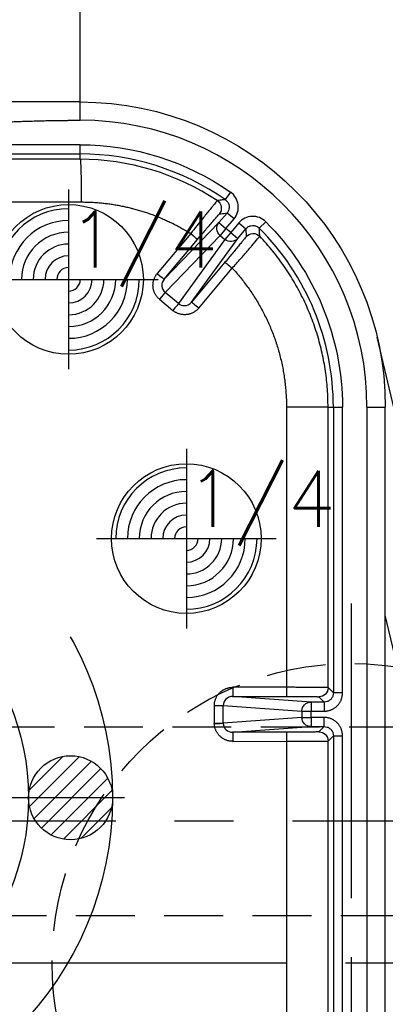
# Model space of a CAD drawing. Extents: x 2651 to 11825, y -3833 to 1075.
# Tile 280 of 656: x 4243 to 4258, y 311 to 353. Entities that reach past the tile are written whole.
import ezdxf

# ---------------------------------------------------------------- set-up
doc = ezdxf.new("R2010")
doc.units = 0
doc.header["$LTSCALE"] = 10
for name, pattern in [('CENTER', [2, 1.25, -0.25, 0.25, -0.25]), ('CNSCEN', [17, 15, -1, 0, -1]), ('CNSHID', [4, 3, -1]), ('HIDDEN', [0.375, 0.25, -0.125])]:
    doc.linetypes.add(name, pattern=pattern)
doc.layers.get('0').update_dxf_attribs({"linetype": 'CONTINUOUS'})
doc.layers.get('Defpoints').update_dxf_attribs({"linetype": 'CONTINUOUS'})
for name, color, linetype in [('1', 7, 'CONTINUOUS'), ('9', 3, 'CONTINUOUS'), ('CEN', 1, 'CENTER'), ('COOL', 150, 'HIDDEN'), ('DIM', 3, 'CONTINUOUS'), ('HIDDEN', 6, 'HIDDEN'), ('PIN', 3, 'CONTINUOUS'), ('TEXT', 4, 'CONTINUOUS'), ('WL1-HL', 4, 'CNSHID'), ('WOR1-CL', 1, 'CNSCEN'), ('WOR1-DL', 7, 'CONTINUOUS')]:
    doc.layers.add(name, color=color, linetype=linetype)
doc.styles.add('china', font='txt')
doc.styles.get("Standard").update_dxf_attribs({"font": 'romans.shx'})
doc.dimstyles.new('MM& INCH5', dxfattribs={"dimtxt": 5, "dimasz": 2.5, "dimexe": 1, "dimexo": 0.5, "dimtad": 0, "dimrnd": 1.38778e-17, "dimzin": 9, "dimdsep": 46, "dimtxsty": 'Standard', "dimblk": 'CLOSED', "dimcen": 0, "dimclrd": 3, "dimclre": 3, "dimclrt": 3, "dimazin": 2, "dimtfac": 0.75, "dimtofl": 0, "dimtmove": 0, "dimatfit": 3, "dimfxl": 0, "dimtolj": 1, "dimarcsym": 0})

# ---------------------------------------------------------------- blocks, each defined once
blk = doc.blocks.new('DSD')
at = {"layer": '1', "color": 7, "linetype": 'Continuous'}
for p, q in [((451.7, 500.646), (459.524, 467.445)), ((459.179, 497.134), (459.179, 470.416)), ((461.608, 496.275), (461.608, 484.586)), ((456.588, 490.224), (459.179, 479.237))]:
    blk.add_line(p, q, dxfattribs=at)
at = {"layer": '1', "color": 110, "linetype": 'Continuous'}
blk.add_line((459.956, 470.416), (459.956, 497.134), dxfattribs=at)
at = {"layer": '1', "color": 252, "linetype": 'Continuous'}
for p, q in [((459.956, 470.416), (459.956, 497.134)), ((460.995, 496.335), (460.995, 484.362)), ((461.384, 484.362), (461.384, 496.335)), ((463.374, 484.598), (463.374, 496.275)), ((461.384, 484.362), (460.995, 484.362)), ((461.608, 484.586), (461.384, 484.362)), ((465.652, 484.599), (463.374, 484.598)), ((461.773, 483.974), (461.996, 484.197)), ((462.332, 483.974), (461.773, 483.974)), ((461.773, 483.974), (461.773, 483.585)), ((465.662, 484.21), (462.332, 483.974)), ((462.332, 483.585), (462.332, 483.974)), ((463.384, 484.21), (465.662, 484.21)), ((461.773, 483.585), (462.332, 483.585)), ((462.332, 483.585), (462.332, 483.319)), ((462.718, 483.585), (462.332, 483.585)), ((462.718, 483.585), (466.061, 483.822)), ((462.718, 483.319), (462.718, 483.585)), ((466.061, 483.822), (466.061, 483.082)), ((466.437, 483.822), (466.061, 483.822)), ((466.437, 483.082), (466.437, 483.822)), ((462.332, 483.319), (461.773, 483.319)), ((461.773, 482.931), (461.773, 483.319)), ((462.332, 482.931), (462.332, 483.319)), ((462.718, 483.319), (462.332, 483.319)), ((466.061, 483.082), (462.718, 483.319)), ((466.437, 483.082), (466.061, 483.082)), ((461.773, 482.931), (462.332, 482.931)), ((461.996, 482.707), (461.773, 482.931)), ((462.332, 482.931), (465.662, 482.694)), ((465.662, 482.694), (463.384, 482.695)), ((460.995, 482.542), (460.995, 470.416)), ((460.995, 482.542), (461.384, 482.542)), ((461.384, 470.416), (461.384, 482.542)), ((461.384, 482.542), (461.608, 482.319)), ((461.608, 482.319), (461.608, 470.416)), ((463.374, 470.416), (463.374, 482.306)), ((463.374, 482.306), (465.652, 482.306)), ((459.956, 470.416), (459.179, 470.416)), ((461.384, 470.416), (460.995, 470.416)), ((461.608, 470.416), (461.384, 470.416)), ((461.608, 470.416), (463.374, 470.416)), ((467.404, 465.96), (465.442, 463.254)), ((467.096, 466.21), (465.676, 464.517)), ((465.984, 464.267), (467.404, 465.96)), ((465.987, 463.3), (467.958, 466.018)), ((467.958, 466.018), (468.527, 465.543)), ((468.765, 465.838), (468.196, 466.313)), ((468.527, 465.543), (466.191, 463.129)), ((466.241, 462.583), (468.569, 464.99)), ((468.569, 464.99), (467.15, 463.299)), ((467.438, 463.049), (468.857, 464.74)), ((465.442, 463.254), (465.1, 462.846)), ((465.739, 463.004), (465.442, 463.254)), ((465.739, 463.004), (465.987, 463.3)), ((465.943, 462.833), (466.191, 463.129)), ((466.191, 463.129), (465.987, 463.3)), ((464.527, 462.821), (464.252, 462.547)), ((465.397, 462.596), (465.1, 462.846)), ((465.397, 462.596), (465.739, 463.004)), ((465.943, 462.833), (465.601, 462.426)), ((465.739, 463.004), (465.943, 462.833)), ((466.241, 462.583), (465.943, 462.833)), ((465.601, 462.426), (465.899, 462.176)), ((465.899, 462.176), (466.241, 462.583)), ((465.751, 461.289), (465.974, 461.607)), ((488.925, 461.711), (472.085, 461.707)), ((472.133, 459.893), (488.973, 459.897)), ((472.133, 459.893), (472.133, 459.668)), ((488.973, 459.668), (472.133, 459.668)), ((472.133, 459.668), (472.133, 459.279)), ((472.133, 459.279), (488.973, 459.279)), ((472.133, 458.24), (472.133, 457.462))]:
    blk.add_line(p, q, dxfattribs=at)
at = {"layer": '1', "color": 7, "linetype": 'Continuous', "extrusion": (0, 0, -1)}
blk.add_arc((-472.133, 470.416), 12.954, 270, 0, dxfattribs=at)
at = {"layer": '1', "color": 110, "linetype": 'Continuous'}
blk.add_arc((472.133, 470.416), 12.177, 180, 270, dxfattribs=at)
at = {"layer": '1', "color": 252, "linetype": 'Continuous'}
for radius, start, end in [(12.177, 180, 270), (10.748, 180, 224.96), (10.748, 235.04, 270)]:
    blk.add_arc((472.133, 470.416), radius, start, end, dxfattribs=at)
at = {"layer": '1', "color": 252, "linetype": 'Continuous', "extrusion": (0, 0, -1)}
for start, end in [(315.04, 0), (270, 304.96)]:
    blk.add_arc((-472.133, 470.416), 11.137, start, end, dxfattribs=at)
for centre, major_axis, ratio, start_param, end_param in [((461.996, 484.586), (-0.275, 0.275), 0.999924, 3.927029, 5.497749), ((463.384, 484.598), (0, 0.389), 0.026177, 3.150322, 4.712395), ((465.662, 484.599), (0, -0.389), 0.026177, 0.00873, 1.570802), ((462.332, 483.585), (0.028, -0.388), 0.992489, 3.212987, 4.782718), ((466.446, 483.867), (-0.388, -0.023), 0.00153, 0.122632, 1.544661), ((462.332, 483.319), (-0.028, -0.388), 0.992489, 4.64206, 6.211791), ((461.996, 482.319), (0.275, 0.275), 0.999924, 3.927029, 5.497749), ((463.384, 482.306), (0, 0.389), 0.026177, 4.712383, 6.274456), ((465.662, 482.306), (0, 0.389), 0.026177, 4.712383, 6.274456), ((467.106, 466.21), (-0.298, 0.25), 0.016827, 3.150321, 4.732446), ((468.206, 466.313), (0.249, 0.298), 0.020097, 3.263954, 4.695612), ((468.775, 465.838), (0.249, 0.298), 0.020097, 3.263954, 4.695612), ((468.867, 464.74), (0.298, -0.25), 0.016833, 1.590848, 3.132865), ((465.686, 464.517), (-0.298, 0.25), 0.016827, 3.150321, 4.732446), ((464.789, 463.43), (-0.388, -0.012), 0.999914, 3.870966, 5.553812), ((465.739, 463.004), (0.315, -0.228), 0.992489, 3.212987, 4.782718), ((465.943, 462.833), (0.279, -0.27), 0.992489, 4.64206, 6.211791), ((467.448, 463.049), (-0.298, 0.25), 0.016833, 4.732441, 6.274457), ((466.528, 461.972), (-0.056, 0.385), 0.999914, 3.870947, 5.55383), ((472.133, 461.707), (0, -1.814), 0.026177, 0.00873, 1.570802)]:
    blk.add_ellipse(centre, major_axis=major_axis, ratio=ratio, start_param=start_param, end_param=end_param, dxfattribs=at)
at = {"layer": '1', "color": 252, "linetype": 'Continuous'}
for points, weights in [([(460.995, 484.362), (460.995, 483.907), (461.317, 483.585), (461.773, 483.585)], [1, 0.804755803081, 0.804755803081, 1]), ([(465.652, 484.599), (466.091, 484.599), (466.41, 484.301), (466.436, 483.867)], [1, 0.81841195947, 0.81841195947, 1]), ([(461.996, 484.197), (462.003, 484.204), (462.572, 484.209), (463.384, 484.21)], [1, 0.812893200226, 0.812893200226, 1]), ([(466.436, 483.867), (466.437, 483.852), (466.437, 483.837), (466.437, 483.822)], [1, 0.999721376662, 0.999721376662, 1]), ([(461.773, 483.319), (461.317, 483.319), (460.995, 482.997), (460.995, 482.542)], [1, 0.804755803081, 0.804755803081, 1]), ([(466.437, 483.082), (466.437, 482.627), (466.112, 482.306), (465.652, 482.306)], [1, 0.80498879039, 0.80498879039, 1]), ([(463.384, 482.695), (462.572, 482.695), (462.003, 482.7), (461.996, 482.707)], [1, 0.812893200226, 0.812893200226, 1]), ([(467.096, 466.21), (467.391, 466.562), (467.846, 466.605), (468.196, 466.313)], [1, 0.80498879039, 0.80498879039, 1]), ([(468.765, 465.838), (469.114, 465.547), (469.152, 465.092), (468.857, 464.74)], [1, 0.80498879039, 0.80498879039, 1])]:
    blk.add_rational_spline(points, weights, degree=3, dxfattribs=at)
for points, knots in [([(461.773, 483.974), (461.732, 483.977), (461.651, 483.985), (461.54, 484.043), (461.454, 484.13), (461.395, 484.24), (461.388, 484.322), (461.384, 484.362)], [0, 0, 0, 0, 0.200009, 0.400004, 0.599996, 0.799991, 1, 1, 1, 1]), ([(463.374, 484.598), (462.91, 484.596), (462.453, 484.594), (461.802, 484.59), (461.612, 484.588), (461.608, 484.586)], [0, 0, 0, 0, 0.5, 0.5, 1, 1, 1, 1]), ([(466.061, 483.845), (466.055, 483.943), (466.01, 484.038), (465.863, 484.172), (465.763, 484.21), (465.662, 484.21)], [0, 0, 0, 0, 0.5, 0.5, 1, 1, 1, 1]), ([(465.662, 482.694), (465.767, 482.694), (465.871, 482.736), (466.019, 482.879), (466.062, 482.98), (466.061, 483.082)], [0, 0, 0, 0, 0.5, 0.5, 1, 1, 1, 1]), ([(461.384, 482.542), (461.388, 482.583), (461.395, 482.664), (461.454, 482.774), (461.54, 482.861), (461.651, 482.92), (461.732, 482.927), (461.773, 482.931)], [0, 0, 0, 0, 0.200014, 0.400012, 0.600003, 0.799997, 1, 1, 1, 1]), ([(461.608, 482.319), (461.614, 482.318), (461.626, 482.316), (461.708, 482.315), (461.828, 482.313), (461.982, 482.311), (462.16, 482.31), (462.356, 482.309), (462.561, 482.308), (462.769, 482.307), (462.976, 482.307), (463.178, 482.306), (463.31, 482.306), (463.374, 482.306)], [0, 0, 0, 0, 0.112754, 0.221143, 0.325164, 0.424818, 0.520102, 0.611016, 0.697559, 0.77973, 0.857527, 0.930951, 1, 1, 1, 1]), ([(461.608, 470.416), (461.613, 470.162), (461.624, 469.65), (461.711, 468.882), (461.852, 468.115), (462.053, 467.352), (462.314, 466.599), (462.634, 465.86), (463.013, 465.141), (463.453, 464.447), (463.947, 463.78), (464.32, 463.368), (464.508, 463.162)], [0, 0, 0, 0, 0.095412, 0.191843, 0.289293, 0.387763, 0.487253, 0.587763, 0.689292, 0.791841, 0.895411, 1, 1, 1, 1]), ([(468.569, 464.99), (468.637, 465.07), (468.671, 465.176), (468.655, 465.38), (468.605, 465.478), (468.527, 465.543)], [0, 0, 0, 0, 0.5, 0.5, 1, 1, 1, 1]), ([(465.676, 464.517), (465.615, 464.449), (465.496, 464.314), (465.327, 464.123), (465.175, 463.95), (465.045, 463.8), (464.937, 463.674), (464.765, 463.473), (464.558, 463.234), (464.525, 463.186), (464.508, 463.162)], [0, 0, 0, 0, 0.098273, 0.192699, 0.281493, 0.363195, 0.43672, 0.501355, 0.746562, 1, 1, 1, 1]), ([(465.087, 463.179), (465.087, 463.184), (465.11, 463.212), (465.178, 463.296), (465.205, 463.33), (465.27, 463.409), (465.308, 463.455), (465.431, 463.605), (465.531, 463.726), (465.747, 463.984), (465.864, 464.125), (465.984, 464.267)], [0, 0, 0, 0, 0.25, 0.25, 0.375, 0.375, 0.5, 0.5, 0.75, 0.75, 1, 1, 1, 1]), ([(464.508, 463.163), (464.508, 463.158), (464.508, 463.154), (464.509, 463.138), (464.51, 463.124), (464.513, 463.055), (464.516, 463), (464.521, 462.928), (464.522, 462.912), (464.524, 462.87), (464.525, 462.846), (464.527, 462.821)], [0, 0, 0, 0, 0.03027, 0.03027, 0.151349, 0.151349, 0.635664, 0.635664, 0.782653, 0.782653, 1, 1, 1, 1]), ([(465.1, 462.846), (465.096, 462.935), (465.092, 463.025), (465.089, 463.137), (465.088, 463.158), (465.087, 463.18)], [0, 0, 0, 0, 0.806966, 0.806966, 1, 1, 1, 1]), ([(467.15, 463.299), (467.03, 463.156), (466.913, 463.017), (466.748, 462.822), (466.696, 462.76), (466.597, 462.643), (466.549, 462.588), (466.422, 462.439), (466.353, 462.359), (466.259, 462.251), (466.234, 462.222), (466.229, 462.221)], [0, 0, 0, 0, 0.25, 0.25, 0.375, 0.375, 0.5, 0.5, 0.75, 0.75, 1, 1, 1, 1]), ([(466.313, 461.648), (466.316, 461.651), (466.323, 461.658), (466.365, 461.709), (466.433, 461.792), (466.527, 461.909), (466.683, 462.103), (466.973, 462.462), (467.264, 462.83), (467.438, 463.049)], [0, 0, 0, 0, 0.094956, 0.193629, 0.295034, 0.397999, 0.501243, 0.703195, 1, 1, 1, 1]), ([(465.1, 462.846), (465.071, 462.818), (465.01, 462.758), (464.886, 462.709), (464.751, 462.703), (464.623, 462.741), (464.558, 462.795), (464.527, 462.821)], [0, 0, 0, 0, 0.188754, 0.394177, 0.605822, 0.811245, 1, 1, 1, 1]), ([(464.252, 462.547), (464.329, 462.47), (464.42, 462.411), (464.62, 462.333), (464.729, 462.315), (464.942, 462.324), (465.049, 462.351), (465.241, 462.446), (465.328, 462.513), (465.397, 462.596)], [0, 0, 0, 0, 0.25, 0.25, 0.5, 0.5, 0.75, 0.75, 1, 1, 1, 1]), ([(465.601, 462.426), (465.531, 462.342), (465.48, 462.246), (465.42, 462.04), (465.412, 461.93), (465.44, 461.718), (465.476, 461.614), (465.587, 461.431), (465.662, 461.351), (465.751, 461.289)], [0, 0, 0, 0, 0.25, 0.25, 0.5, 0.5, 0.75, 0.75, 1, 1, 1, 1]), ([(466.23, 462.222), (466.142, 462.209), (466.055, 462.197), (465.945, 462.182), (465.922, 462.179), (465.899, 462.176)], [0, 0, 0, 0, 0.788285, 0.788285, 1, 1, 1, 1]), ([(465.974, 461.607), (465.943, 461.634), (465.878, 461.689), (465.818, 461.808), (465.801, 461.942), (465.827, 462.073), (465.875, 462.142), (465.899, 462.176)], [0, 0, 0, 0, 0.188755, 0.394179, 0.605823, 0.811246, 1, 1, 1, 1]), ([(465.972, 461.607), (465.977, 461.608), (465.982, 461.608), (465.997, 461.61), (466.011, 461.612), (466.079, 461.62), (466.134, 461.626), (466.23, 461.638), (466.271, 461.643), (466.313, 461.648)], [0, 0, 0, 0, 0.030224, 0.030224, 0.151118, 0.151118, 0.634697, 0.634697, 1, 1, 1, 1])]:
    blk.add_open_spline(points, degree=3, knots=knots, dxfattribs=at)
at = {"layer": '1', "color": 7, "linetype": 'Continuous'}
for points, weights in [([(466.061, 483.822), (466.061, 483.83), (466.061, 483.837), (466.061, 483.845)], [1, 0.999721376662, 0.999721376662, 1]), ([(465.676, 464.517), (464.178, 466.144), (463.374, 468.205), (463.374, 470.416)], [1, 0.954385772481, 0.954385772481, 1]), ([(472.085, 461.707), (470.429, 461.707), (468.838, 462.166), (467.438, 463.049)], [1, 0.973777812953, 0.973777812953, 1])]:
    blk.add_rational_spline(points, weights, degree=3, dxfattribs=at)
at = {"layer": '1', "color": 252, "linetype": 'Continuous'}
for points in [[(467.708, 466.106), (467.593, 466.105), (467.479, 466.05), (467.404, 465.96)], [(467.958, 466.018), (467.889, 466.075), (467.799, 466.107), (467.708, 466.106)], [(466.313, 461.648), (468.026, 460.512), (470.077, 459.893), (472.133, 459.893)], [(488.973, 459.017), (483.359, 459.017), (477.746, 458.24), (472.133, 458.24)]]:
    blk.add_open_spline(points, degree=3, dxfattribs=at)
at = {"layer": '1', "color": 110, "linetype": 'Continuous'}
blk.add_open_spline([(488.973, 459.017), (487.97, 459.017), (486.868, 458.984), (485.886, 458.954), (484.763, 458.895), (483.828, 458.847), (482.658, 458.771), (482.19, 458.741), (481.605, 458.701), (481.255, 458.677), (480.553, 458.628), (479.851, 458.58), (479.5, 458.556), (478.916, 458.516), (478.448, 458.486), (477.279, 458.41), (476.343, 458.361), (475.22, 458.303), (474.238, 458.273), (473.136, 458.24), (472.133, 458.24)], degree=2, knots=[0, 0, 0, 0.125, 0.125, 0.25, 0.25, 0.375, 0.375, 0.4375, 0.4375, 0.5, 0.5, 0.5625, 0.5625, 0.625, 0.625, 0.75, 0.75, 0.875, 0.875, 1, 1, 1], dxfattribs=at)
at = {"layer": '1', "color": 7, "linetype": 'Continuous'}
blk.add_open_spline([(472.133, 457.462), (477.746, 457.462), (483.359, 457.462), (488.973, 457.462)], degree=3, dxfattribs=at)
blk = doc.blocks.new('A$C3FB17615')
at = {"layer": 'CEN'}
for p, q in [((0, 15.24), (0, -15.24)), ((-15.24, 0), (15.24, 0))]:
    blk.add_line(p, q, dxfattribs=at)
at = {"layer": 'HIDDEN', "color": 110}
blk.add_circle((0, 0), 12.7, dxfattribs=at)
at = {"layer": 'TEXT'}
blk.add_text('ST', height=3, dxfattribs=at).set_placement((1.796, 3.362))
blk = doc.blocks.new('*D177')
at = {"layer": 'Defpoints', "color": 0}
for p in [(4171.684, 387.642), (4446.684, 319.642), (4473.321, 319.642)]:
    blk.add_point(p, dxfattribs=at)
at = {"layer": 'DIM', "color": 3, "lineweight": -2}
blk.add_line((4447.184, 319.642), (4473.321, 319.642), dxfattribs=at)
at = {"layer": 'DIM', "color": 3, "insert": (4494.184, 319.642), "char_height": 5, "attachment_point": 5}
blk.add_mtext('\\A1;68 [2.677]', dxfattribs=at)
blk = doc.blocks.new('_Closed')
at = {"color": 0, "linetype": 'ByBlock', "lineweight": -2}
for p, q in [((-1, 0.167), (0, 0)), ((-1, 0.167), (-1, -0.167)), ((0, 0), (-1, -0.167)), ((0, 0), (-1, 0))]:
    blk.add_line(p, q, dxfattribs=at)
blk = doc.blocks.new('*D178')
at = {"layer": 'Defpoints', "color": 0}
for p in [(4171.684, 387.642), (4446.684, 255.642), (4473.321, 255.642)]:
    blk.add_point(p, dxfattribs=at)
at = {"layer": 'DIM', "color": 3, "lineweight": -2}
blk.add_line((4447.184, 255.642), (4473.321, 255.642), dxfattribs=at)
at = {"layer": 'DIM', "color": 3, "insert": (4496.327, 255.642), "char_height": 5, "attachment_point": 5}
blk.add_mtext('\\A1;132 [5.197]', dxfattribs=at)
blk = doc.blocks.new('*D179')
at = {"layer": 'Defpoints', "color": 0}
for p in [(4171.684, 387.642), (4473.321, 263.642), (4381.212, 262.642)]:
    blk.add_point(p, dxfattribs=at)
at = {"layer": 'DIM', "color": 3, "lineweight": -2}
for p, q in [((4463.321, 262.642), (4468.321, 263.642)), ((4468.321, 263.642), (4473.321, 263.642)), ((4381.712, 262.642), (4463.321, 262.642))]:
    blk.add_line(p, q, dxfattribs=at)
at = {"layer": 'DIM', "color": 3, "insert": (4496.327, 263.642), "char_height": 5, "attachment_point": 5}
blk.add_mtext('\\A1;125 [4.921]', dxfattribs=at)
blk = doc.blocks.new('*D180')
at = {"layer": 'Defpoints', "color": 0}
for p in [(4171.684, 387.642), (4446.684, 212.642), (4473.321, 212.642)]:
    blk.add_point(p, dxfattribs=at)
at = {"layer": 'DIM', "color": 3, "lineweight": -2}
blk.add_line((4447.184, 212.642), (4473.321, 212.642), dxfattribs=at)
at = {"layer": 'DIM', "color": 3, "insert": (4493.946, 212.642), "char_height": 5, "attachment_point": 5}
blk.add_mtext('\\A1;175 [6.89]', dxfattribs=at)
blk = doc.blocks.new('*D181')
at = {"layer": 'Defpoints', "color": 0}
for p in [(4171.684, 387.642), (4446.684, 182.642), (4473.321, 182.642)]:
    blk.add_point(p, dxfattribs=at)
at = {"layer": 'DIM', "color": 3, "lineweight": -2}
blk.add_line((4447.184, 182.642), (4473.321, 182.642), dxfattribs=at)
at = {"layer": 'DIM', "color": 3, "insert": (4496.684, 182.642), "char_height": 5, "attachment_point": 5}
blk.add_mtext('\\A1;205 [8.071]', dxfattribs=at)
blk = doc.blocks.new('*D182')
at = {"layer": 'Defpoints', "color": 0}
for p in [(4171.684, 387.642), (4446.684, 162.642), (4473.321, 162.642)]:
    blk.add_point(p, dxfattribs=at)
at = {"layer": 'DIM', "color": 3, "lineweight": -2}
blk.add_line((4447.184, 162.642), (4473.321, 162.642), dxfattribs=at)
at = {"layer": 'DIM', "color": 3, "insert": (4496.684, 162.642), "char_height": 5, "attachment_point": 5}
blk.add_mtext('\\A1;225 [8.858]', dxfattribs=at)
blk = doc.blocks.new('*D183')
at = {"layer": 'Defpoints', "color": 0}
for p in [(4171.684, 387.642), (4446.684, 119.642), (4473.321, 119.642)]:
    blk.add_point(p, dxfattribs=at)
at = {"layer": 'DIM', "color": 3, "lineweight": -2}
blk.add_line((4447.184, 119.642), (4473.321, 119.642), dxfattribs=at)
at = {"layer": 'DIM', "color": 3, "insert": (4499.065, 119.642), "char_height": 5, "attachment_point": 5}
blk.add_mtext('\\A1;268 [10.551]', dxfattribs=at)
blk = doc.blocks.new('*D184')
at = {"layer": 'Defpoints', "color": 0}
for p in [(4171.684, 387.642), (4446.684, 12.642), (4473.321, 12.642)]:
    blk.add_point(p, dxfattribs=at)
at = {"layer": 'DIM', "color": 3, "lineweight": -2}
blk.add_line((4447.184, 12.642), (4473.321, 12.642), dxfattribs=at)
at = {"layer": 'DIM', "color": 3, "insert": (4499.065, 12.642), "char_height": 5, "attachment_point": 5}
blk.add_mtext('\\A1;375 [14.764]', dxfattribs=at)
blk = doc.blocks.new('*D185')
at = {"layer": 'Defpoints', "color": 0}
for p in [(4171.684, 387.642), (4446.684, 55.642), (4473.321, 55.642)]:
    blk.add_point(p, dxfattribs=at)
at = {"layer": 'DIM', "color": 3, "lineweight": -2}
blk.add_line((4447.184, 55.642), (4473.321, 55.642), dxfattribs=at)
at = {"layer": 'DIM', "color": 3, "insert": (4499.065, 55.642), "char_height": 5, "attachment_point": 5}
blk.add_mtext('\\A1;332 [13.071]', dxfattribs=at)
blk = doc.blocks.new('*D186')
at = {"layer": 'Defpoints', "color": 0}
for p in [(4171.684, 387.642), (4381.212, -22.358), (4473.321, -22.358)]:
    blk.add_point(p, dxfattribs=at)
at = {"layer": 'DIM', "color": 3, "lineweight": -2}
blk.add_line((4381.712, -22.358), (4473.321, -22.358), dxfattribs=at)
at = {"layer": 'DIM', "color": 3, "insert": (4499.065, -22.358), "char_height": 5, "attachment_point": 5}
blk.add_mtext('\\A1;410 [16.142]', dxfattribs=at)
blk = doc.blocks.new('*D187')
at = {"layer": 'Defpoints', "color": 0}
for p in [(4171.684, 387.642), (4274.104, -57.358), (4473.321, -57.358)]:
    blk.add_point(p, dxfattribs=at)
at = {"layer": 'DIM', "color": 3, "lineweight": -2}
blk.add_line((4274.604, -57.358), (4473.321, -57.358), dxfattribs=at)
at = {"layer": 'DIM', "color": 3, "insert": (4496.684, -57.358), "char_height": 5, "attachment_point": 5}
blk.add_mtext('\\A1;445 [17.52]', dxfattribs=at)
blk = doc.blocks.new('*D188')
at = {"layer": 'Defpoints', "color": 0}
for p in [(4171.684, 387.642), (4271.924, -104.358), (4473.321, -104.358)]:
    blk.add_point(p, dxfattribs=at)
at = {"layer": 'DIM', "color": 3, "lineweight": -2}
blk.add_line((4272.424, -104.358), (4473.321, -104.358), dxfattribs=at)
at = {"layer": 'DIM', "color": 3, "insert": (4496.684, -104.358), "char_height": 5, "attachment_point": 5}
blk.add_mtext('\\A1;492 [19.37]', dxfattribs=at)
blk = doc.blocks.new('*D189')
at = {"layer": 'Defpoints', "color": 0}
for p in [(4171.684, 387.642), (4285.884, -124.358), (4473.321, -124.358)]:
    blk.add_point(p, dxfattribs=at)
at = {"layer": 'DIM', "color": 3, "lineweight": -2}
blk.add_line((4286.384, -124.358), (4473.321, -124.358), dxfattribs=at)
at = {"layer": 'DIM', "color": 3, "insert": (4499.065, -124.358), "char_height": 5, "attachment_point": 5}
blk.add_mtext('\\A1;512 [20.157]', dxfattribs=at)
blk = doc.blocks.new('*D193')
at = {"layer": 'Defpoints', "color": 0}
for p in [(4171.684, 387.642), (4401.864, -82.358), (4473.321, -82.358)]:
    blk.add_point(p, dxfattribs=at)
at = {"layer": 'DIM', "color": 3, "lineweight": -2}
blk.add_line((4402.364, -82.358), (4473.321, -82.358), dxfattribs=at)
at = {"layer": 'DIM', "color": 3, "insert": (4499.065, -82.358), "char_height": 5, "attachment_point": 5}
blk.add_mtext('\\A1;470 [18.504]', dxfattribs=at)
blk = doc.blocks.new('*D199')
at = {"layer": 'Defpoints', "color": 0}
for p in [(4171.684, 387.642), (4256.684, -119.598), (4256.684, -149.953)]:
    blk.add_point(p, dxfattribs=at)
at = {"layer": 'DIM', "color": 3, "lineweight": -2}
blk.add_line((4256.684, -120.098), (4256.684, -149.953), dxfattribs=at)
at = {"layer": 'DIM', "color": 3, "insert": (4256.684, -170.935), "char_height": 5, "attachment_point": 5, "rotation": 90}
blk.add_mtext('\\A1;85 [3.346]', dxfattribs=at)
blk = doc.blocks.new('*D200')
at = {"layer": 'Defpoints', "color": 0}
for p in [(4171.684, 387.642), (4278.684, -131.558), (4278.684, -149.953)]:
    blk.add_point(p, dxfattribs=at)
at = {"layer": 'DIM', "color": 3, "lineweight": -2}
blk.add_line((4278.684, -132.058), (4278.684, -149.953), dxfattribs=at)
at = {"layer": 'DIM', "color": 3, "insert": (4278.684, -172.959), "char_height": 5, "attachment_point": 5, "rotation": 90}
blk.add_mtext('\\A1;107 [4.213]', dxfattribs=at)
blk = doc.blocks.new('*D201')
at = {"layer": 'Defpoints', "color": 0}
for p in [(4171.684, 387.642), (4296.684, -137.358), (4296.684, -149.953)]:
    blk.add_point(p, dxfattribs=at)
at = {"layer": 'DIM', "color": 3, "lineweight": -2}
blk.add_line((4296.684, -137.858), (4296.684, -149.953), dxfattribs=at)
at = {"layer": 'DIM', "color": 3, "insert": (4296.684, -172.959), "char_height": 5, "attachment_point": 5, "rotation": 90}
blk.add_mtext('\\A1;125 [4.921]', dxfattribs=at)
blk = doc.blocks.new('*D202')
at = {"layer": 'Defpoints', "color": 0}
for p in [(4171.684, 387.642), (4246.684, -84.778), (4246.684, -149.953)]:
    blk.add_point(p, dxfattribs=at)
at = {"layer": 'DIM', "color": 3, "lineweight": -2}
blk.add_line((4246.684, -85.278), (4246.684, -149.953), dxfattribs=at)
at = {"layer": 'DIM', "color": 3, "insert": (4246.684, -170.935), "char_height": 5, "attachment_point": 5, "rotation": 90}
blk.add_mtext('\\A1;75 [2.953]', dxfattribs=at)
blk = doc.blocks.new('*D203')
at = {"layer": 'Defpoints', "color": 0}
for p in [(4171.684, 387.642), (4368.684, -115.538), (4368.684, -149.953)]:
    blk.add_point(p, dxfattribs=at)
at = {"layer": 'DIM', "color": 3, "lineweight": -2}
blk.add_line((4368.684, -116.038), (4368.684, -149.953), dxfattribs=at)
at = {"layer": 'DIM', "color": 3, "insert": (4368.684, -172.959), "char_height": 5, "attachment_point": 5, "rotation": 90}
blk.add_mtext('\\A1;197 [7.756]', dxfattribs=at)
blk = doc.blocks.new('*X8')
at = {"color": 0}
for p, q in [((745.423, 286.51), (747.026, 288.113)), ((745.479, 285.86), (747.676, 288.057)), ((769.614, 286.66), (771.046, 288.092)), ((769.624, 285.963), (771.743, 288.082)), ((745.698, 285.371), (748.165, 287.838)), ((746.025, 284.992), (748.544, 287.51)), ((769.819, 285.451), (772.255, 287.887)), ((770.129, 285.053), (772.653, 287.577)), ((770.539, 284.757), (772.949, 287.167)), ((746.455, 284.714), (748.822, 287.081)), ((747.01, 284.562), (748.974, 286.526)), ((771.067, 284.578), (773.128, 286.639)), ((771.802, 284.605), (773.101, 285.904)), ((747.817, 284.662), (748.874, 285.719))]:
    blk.add_line(p, q, dxfattribs=at)
blk = doc.blocks.new('117')
at = {"layer": 'WL1-HL'}
for centre, radius in [((254.95, 1693.104), 13.87), ((254.95, 1693.104), 10.3), ((242.865, 1693.104), 1.785), ((267.035, 1693.104), 1.785)]:
    blk.add_circle(centre, radius, dxfattribs=at)
at = {"layer": 'WOR1-CL'}
for p, q in [((254.95, 1707.474), (254.95, 1678.734)), ((269.32, 1693.104), (240.58, 1693.104))]:
    blk.add_line(p, q, dxfattribs=at)
at = {"layer": 'WL1-HL'}
blk.add_blockref('*X8', (-504.334, 1406.767), dxfattribs=at)
at = {"layer": '9', "style": 'china'}
blk.add_text('2-117', height=2, dxfattribs=at).set_placement((251.365, 1693.722))
at = {"layer": 'WOR1-DL', "style": 'china', "oblique": 20}
blk.add_text('ARRK', height=0.8, dxfattribs=at).set_placement((256.305, 1696.027))
blk = doc.blocks.new('A$C257357D5')
at = {"layer": 'COOL', "color": 1, "linetype": 'CENTER'}
blk.add_line((275, 31), (58.88, 31), dxfattribs=at)
blk.add_line((275, 31), (58.88, 31), dxfattribs=at)
at = {"layer": 'COOL'}
blk.add_lwpolyline([(237.406, 35), (58.309, 35), (56, 31), (58.309, 27), (237.406, 27)], dxfattribs=at)
blk.add_blockref('117', (-193.95, -1661.104), dxfattribs=at)
blk = doc.blocks.new('*U6', base_point=(965.4695, 1808.9548))
blk.add_circle((965.4695, 1808.9548), 0.5)
for radius, start, end in [(0.4724, 90, 180), (0.3937, 90, 180), (0.315, 90, 180), (0.2362, 90, 180), (0.1575, 90, 180), (0.0787, 90, 180), (0.0787, 270, 0), (0.1575, 270, 0), (0.2362, 270, 0), (0.315, 270, 0), (0.3937, 270, 0), (0.4724, 270, 0)]:
    blk.add_arc((965.4695, 1808.9548), radius, start, end)
at = {"layer": 'PIN'}
for p, q in [((965.4695, 1809.5548), (965.4695, 1808.3548)), ((964.8695, 1808.9548), (966.0695, 1808.9548))]:
    blk.add_line(p, q, dxfattribs=at)

msp = doc.modelspace()

# ---------------------------------------------------------------- linework, layer by layer
msp.add_line((4245.176, 349.174), (4245.176, 360.205))

# ---------------------------------------------------------------- block references
at = {"layer": 'DIM', "rotation": 180}
msp.add_blockref('DSD', (4717.309, 806.636), dxfattribs=at)
at = {"layer": 'DIM'}
msp.add_blockref('A$C257357D5', (4171.684, 287.642), dxfattribs=at)
at = {"layer": 'PIN', "xscale": 6.35, "yscale": 6.35, "zscale": 6.35}
for p in [(4244.684, 341.642), (4249.684, 330.642)]:
    msp.add_blockref('*U6', p, dxfattribs=at)
at = {"layer": 'TEXT'}
msp.add_blockref('A$C3FB17615', (4256.684, 312.642), dxfattribs=at)

# ---------------------------------------------------------------- texts
at = {"layer": 'PIN', "color": 4}
for p in [(4244.684, 342.142), (4249.684, 331.142)]:
    msp.add_text('1/4', height=2.3813, dxfattribs=at).set_placement(p)

# ---------------------------------------------------------------- dimensions: what is measured, and where the dimension line sits
at = {"layer": 'DIM'}
for feature_location, offset, dtype, picture, middle in [((4446.684, 319.642), (26.637, 0), 0, '*D177', (4494.184, 319.642)), ((4446.684, 255.642), (26.637, 0), 0, '*D178', (4496.327, 255.642)), ((4381.212, 262.642), (92.109, 1), 0, '*D179', (4496.327, 263.642)), ((4446.684, 212.642), (26.637, 0), 0, '*D180', (4493.946, 212.642)), ((4446.684, 182.642), (26.637, 0), 0, '*D181', (4496.684, 182.642)), ((4446.684, 162.642), (26.637, 0), 0, '*D182', (4496.684, 162.642)), ((4446.684, 119.642), (26.637, 0), 0, '*D183', (4499.065, 119.642)), ((4446.684, 12.642), (26.637, 0), 0, '*D184', (4499.065, 12.642)), ((4446.684, 55.642), (26.637, 0), 0, '*D185', (4499.065, 55.642)), ((4381.212, -22.358), (92.109, 0), 0, '*D186', (4499.065, -22.358)), ((4274.104, -57.358), (199.217, 0), 0, '*D187', (4496.684, -57.358)), ((4271.924, -104.358), (201.397, 0), 0, '*D188', (4496.684, -104.358)), ((4285.884, -124.358), (187.437, 0), 0, '*D189', (4499.065, -124.358)), ((4401.864, -82.358), (71.457, 0), 0, '*D193', (4499.065, -82.358)), ((4256.684, -119.598), (0, -30.355), 1, '*D199', (4256.684, -170.935)), ((4278.684, -131.558), (0, -18.395), 1, '*D200', (4278.684, -172.959)), ((4296.684, -137.358), (0, -12.595), 1, '*D201', (4296.684, -172.959)), ((4246.684, -84.778), (0, -65.175), 1, '*D202', (4246.684, -170.935)), ((4368.684, -115.538), (0, -34.415), 1, '*D203', (4368.684, -172.959))]:
    dim = msp.add_ordinate_dim(feature_location=feature_location, offset=offset, dtype=dtype, origin=(4171.684, 387.642), dimstyle='MM& INCH5', dxfattribs=at)
    dim.commit()
    dim.dimension.update_dxf_attribs({"geometry": picture, "text_midpoint": middle})

doc.saveas('drawing.dxf')
